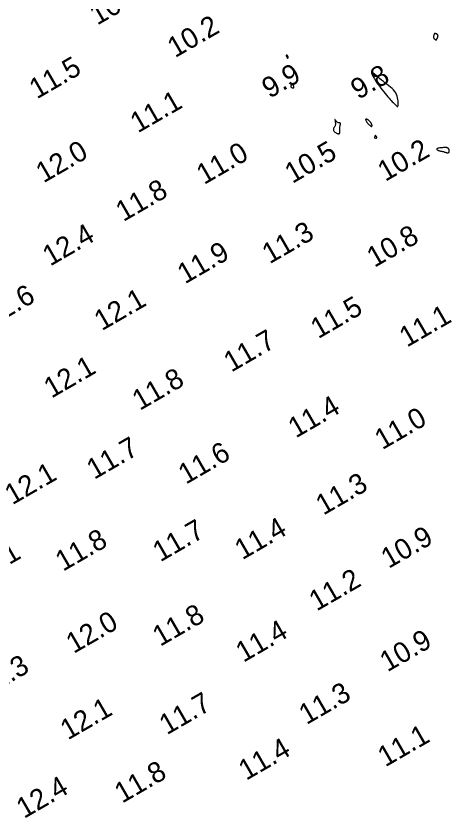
# Model space of a CAD drawing. Extents: x 3024098 to 3056816, y 418252 to 509144.
# Drawn here: x 3036497 to 3036603.3, y 419643.4 to 419839.9 of the extents above; entities that cross this region are included whole.
import ezdxf

# ---------------------------------------------------------------- set-up
doc = ezdxf.new("R2010")
doc.units = 0
doc.layers.add('V-CHAN-CONT-EL10', color=7, linetype='Continuous')
doc.layers.add('V-TOPO-SOUN-0911', color=7, linetype='Continuous')

msp = doc.modelspace()

# ---------------------------------------------------------------- linework, layer by layer
at = {"layer": 'V-CHAN-CONT-EL10'}
for points in [[(3036599.34, 419835.25), (3036599.33, 419835.16), (3036599.31, 419835.07), (3036599.29, 419834.97), (3036599.28, 419834.88), (3036599.27, 419834.78), (3036599.27, 419834.7), (3036599.27, 419834.62), (3036599.27, 419834.56), (3036599.29, 419834.51), (3036599.3, 419834.47), (3036599.32, 419834.43), (3036599.34, 419834.4), (3036599.37, 419834.37), (3036599.41, 419834.35), (3036599.44, 419834.31), (3036599.49, 419834.28), (3036599.54, 419834.24), (3036599.58, 419834.21), (3036599.63, 419834.17), (3036599.69, 419834.13), (3036599.73, 419834.1), (3036599.78, 419834.08), (3036599.83, 419834.06), (3036599.87, 419834.05), (3036599.9, 419834.04), (3036599.94, 419834.05), (3036599.97, 419834.07), (3036600, 419834.1), (3036600.03, 419834.15), (3036600.06, 419834.2), (3036600.1, 419834.27), (3036600.13, 419834.34), (3036600.17, 419834.43), (3036600.21, 419834.53), (3036600.24, 419834.63), (3036600.28, 419834.73), (3036600.31, 419834.82), (3036600.33, 419834.91), (3036600.35, 419834.99), (3036600.35, 419835.05), (3036600.36, 419835.1), (3036600.35, 419835.15), (3036600.35, 419835.18), (3036600.33, 419835.21), (3036600.32, 419835.24), (3036600.31, 419835.26), (3036600.29, 419835.28), (3036600.27, 419835.3), (3036600.25, 419835.32), (3036600.24, 419835.35), (3036600.21, 419835.37), (3036600.19, 419835.39), (3036600.16, 419835.41), (3036600.13, 419835.44), (3036600.08, 419835.46), (3036600.04, 419835.48), (3036599.98, 419835.5), (3036599.92, 419835.52), (3036599.86, 419835.54), (3036599.8, 419835.55), (3036599.73, 419835.56), (3036599.68, 419835.57), (3036599.62, 419835.57), (3036599.57, 419835.57), (3036599.53, 419835.56), (3036599.5, 419835.54), (3036599.46, 419835.52), (3036599.44, 419835.49), (3036599.41, 419835.45), (3036599.39, 419835.39), (3036599.37, 419835.33)], [(3036563.43, 419830.24), (3036563.38, 419830.27), (3036563.34, 419830.29), (3036563.29, 419830.3), (3036563.25, 419830.3), (3036563.22, 419830.3), (3036563.19, 419830.28), (3036563.18, 419830.26), (3036563.18, 419830.22), (3036563.19, 419830.17), (3036563.2, 419830.11), (3036563.23, 419830.04), (3036563.26, 419829.98), (3036563.29, 419829.91), (3036563.33, 419829.84), (3036563.36, 419829.77), (3036563.4, 419829.71), (3036563.43, 419829.66), (3036563.45, 419829.61), (3036563.48, 419829.58), (3036563.51, 419829.55), (3036563.53, 419829.53), (3036563.55, 419829.52), (3036563.57, 419829.52), (3036563.59, 419829.54), (3036563.6, 419829.56), (3036563.62, 419829.59), (3036563.63, 419829.63), (3036563.64, 419829.68), (3036563.64, 419829.73), (3036563.65, 419829.78), (3036563.64, 419829.83), (3036563.64, 419829.89), (3036563.63, 419829.94), (3036563.61, 419829.99), (3036563.59, 419830.04), (3036563.57, 419830.09), (3036563.54, 419830.13), (3036563.51, 419830.17), (3036563.47, 419830.21)], [(3036589.77, 419821.41), (3036589.47, 419821.76), (3036589.14, 419822.1), (3036588.76, 419822.43), (3036588.35, 419822.76), (3036587.92, 419823.09), (3036587.46, 419823.44), (3036587, 419823.81), (3036586.52, 419824.2), (3036586.05, 419824.59), (3036585.6, 419824.97), (3036585.19, 419825.32), (3036584.81, 419825.62), (3036584.51, 419825.85), (3036584.27, 419825.99), (3036584.13, 419826.02), (3036584.09, 419825.94), (3036584.14, 419825.74), (3036584.26, 419825.45), (3036584.46, 419825.09), (3036584.71, 419824.67), (3036585, 419824.2), (3036585.32, 419823.71), (3036585.66, 419823.22), (3036586.01, 419822.72), (3036586.37, 419822.24), (3036586.72, 419821.78), (3036587.07, 419821.33), (3036587.41, 419820.9), (3036587.75, 419820.49), (3036588.07, 419820.11), (3036588.37, 419819.76), (3036588.66, 419819.44), (3036588.92, 419819.15), (3036589.17, 419818.89), (3036589.39, 419818.66), (3036589.6, 419818.45), (3036589.78, 419818.27), (3036589.94, 419818.11), (3036590.08, 419817.98), (3036590.2, 419817.87), (3036590.3, 419817.79), (3036590.38, 419817.73), (3036590.45, 419817.72), (3036590.5, 419817.75), (3036590.54, 419817.83), (3036590.57, 419817.96), (3036590.59, 419818.15), (3036590.6, 419818.41), (3036590.6, 419818.71), (3036590.58, 419819.06), (3036590.54, 419819.44), (3036590.47, 419819.84), (3036590.37, 419820.25), (3036590.22, 419820.65), (3036590.02, 419821.04)], [(3036564.95, 419822.28), (3036564.99, 419822.28), (3036565.02, 419822.29), (3036565.04, 419822.3), (3036565.06, 419822.32), (3036565.08, 419822.34), (3036565.09, 419822.37), (3036565.09, 419822.41), (3036565.09, 419822.46), (3036565.09, 419822.51), (3036565.08, 419822.56), (3036565.07, 419822.62), (3036565.05, 419822.67), (3036565.03, 419822.73), (3036565.01, 419822.79), (3036564.98, 419822.84), (3036564.95, 419822.88), (3036564.92, 419822.92), (3036564.88, 419822.95), (3036564.85, 419822.98), (3036564.81, 419823), (3036564.76, 419823.01), (3036564.72, 419823.02), (3036564.68, 419823.01), (3036564.63, 419823), (3036564.58, 419822.99), (3036564.54, 419822.97), (3036564.5, 419822.94), (3036564.46, 419822.92), (3036564.42, 419822.89), (3036564.38, 419822.86), (3036564.36, 419822.83), (3036564.33, 419822.81), (3036564.32, 419822.78), (3036564.31, 419822.76), (3036564.3, 419822.74), (3036564.3, 419822.72), (3036564.3, 419822.69), (3036564.3, 419822.67), (3036564.31, 419822.64), (3036564.32, 419822.61), (3036564.33, 419822.58), (3036564.34, 419822.54), (3036564.36, 419822.51), (3036564.38, 419822.47), (3036564.41, 419822.44), (3036564.44, 419822.41), (3036564.48, 419822.38), (3036564.53, 419822.35), (3036564.58, 419822.33), (3036564.63, 419822.32), (3036564.69, 419822.3), (3036564.75, 419822.29), (3036564.81, 419822.28), (3036564.86, 419822.28), (3036564.91, 419822.28)], [(3036575.25, 419811.33), (3036575.39, 419811.24), (3036575.53, 419811.17), (3036575.67, 419811.11), (3036575.81, 419811.06), (3036575.94, 419811.03), (3036576.06, 419811.03), (3036576.15, 419811.04), (3036576.22, 419811.08), (3036576.27, 419811.15), (3036576.3, 419811.23), (3036576.32, 419811.33), (3036576.32, 419811.44), (3036576.31, 419811.57), (3036576.31, 419811.69), (3036576.29, 419811.82), (3036576.29, 419811.96), (3036576.28, 419812.09), (3036576.28, 419812.22), (3036576.28, 419812.34), (3036576.28, 419812.47), (3036576.3, 419812.6), (3036576.31, 419812.73), (3036576.34, 419812.85), (3036576.37, 419812.98), (3036576.4, 419813.1), (3036576.43, 419813.22), (3036576.46, 419813.33), (3036576.48, 419813.43), (3036576.49, 419813.51), (3036576.48, 419813.58), (3036576.46, 419813.63), (3036576.41, 419813.66), (3036576.34, 419813.68), (3036576.25, 419813.69), (3036576.15, 419813.7), (3036576.04, 419813.71), (3036575.93, 419813.73), (3036575.81, 419813.77), (3036575.7, 419813.84), (3036575.59, 419813.93), (3036575.49, 419814.04), (3036575.4, 419814.15), (3036575.31, 419814.27), (3036575.25, 419814.37), (3036575.19, 419814.45), (3036575.15, 419814.5), (3036575.13, 419814.5), (3036575.13, 419814.45), (3036575.14, 419814.35), (3036575.17, 419814.21), (3036575.19, 419814.04), (3036575.21, 419813.86), (3036575.23, 419813.67), (3036575.23, 419813.47), (3036575.22, 419813.29), (3036575.19, 419813.12), (3036575.14, 419812.98), (3036575.07, 419812.84), (3036575, 419812.72), (3036574.93, 419812.6), (3036574.86, 419812.49), (3036574.81, 419812.39), (3036574.76, 419812.28), (3036574.74, 419812.17), (3036574.74, 419812.06), (3036574.76, 419811.95), (3036574.79, 419811.84), (3036574.85, 419811.73), (3036574.93, 419811.62), (3036575.02, 419811.52), (3036575.13, 419811.42)], [(3036583.03, 419813.76), (3036583.11, 419813.66), (3036583.19, 419813.56), (3036583.28, 419813.46), (3036583.36, 419813.36), (3036583.45, 419813.27), (3036583.54, 419813.19), (3036583.63, 419813.11), (3036583.71, 419813.03), (3036583.8, 419812.97), (3036583.88, 419812.91), (3036583.95, 419812.87), (3036584.02, 419812.84), (3036584.08, 419812.82), (3036584.13, 419812.83), (3036584.16, 419812.85), (3036584.19, 419812.89), (3036584.2, 419812.95), (3036584.2, 419813.03), (3036584.19, 419813.11), (3036584.17, 419813.21), (3036584.14, 419813.31), (3036584.1, 419813.42), (3036584.05, 419813.52), (3036584, 419813.62), (3036583.94, 419813.72), (3036583.87, 419813.81), (3036583.81, 419813.9), (3036583.73, 419813.98), (3036583.67, 419814.06), (3036583.6, 419814.14), (3036583.53, 419814.2), (3036583.46, 419814.26), (3036583.4, 419814.32), (3036583.34, 419814.36), (3036583.28, 419814.41), (3036583.22, 419814.45), (3036583.16, 419814.48), (3036583.1, 419814.52), (3036583.03, 419814.54), (3036582.97, 419814.57), (3036582.9, 419814.59), (3036582.84, 419814.61), (3036582.78, 419814.62), (3036582.73, 419814.62), (3036582.69, 419814.61), (3036582.65, 419814.59), (3036582.64, 419814.55), (3036582.64, 419814.5), (3036582.65, 419814.43), (3036582.68, 419814.35), (3036582.71, 419814.27), (3036582.76, 419814.17), (3036582.82, 419814.07), (3036582.89, 419813.97), (3036582.96, 419813.86)], [(3036585.14, 419809.94), (3036585.19, 419809.96), (3036585.23, 419809.97), (3036585.27, 419809.99), (3036585.31, 419810.01), (3036585.34, 419810.03), (3036585.37, 419810.05), (3036585.39, 419810.07), (3036585.4, 419810.1), (3036585.4, 419810.12), (3036585.4, 419810.15), (3036585.39, 419810.18), (3036585.37, 419810.22), (3036585.35, 419810.26), (3036585.32, 419810.3), (3036585.29, 419810.35), (3036585.25, 419810.41), (3036585.21, 419810.46), (3036585.17, 419810.51), (3036585.13, 419810.55), (3036585.09, 419810.59), (3036585.04, 419810.61), (3036585, 419810.61), (3036584.97, 419810.6), (3036584.94, 419810.56), (3036584.91, 419810.5), (3036584.88, 419810.42), (3036584.86, 419810.34), (3036584.85, 419810.26), (3036584.84, 419810.17), (3036584.84, 419810.09), (3036584.85, 419810.03), (3036584.86, 419809.98), (3036584.88, 419809.94), (3036584.91, 419809.92), (3036584.94, 419809.91), (3036584.97, 419809.9), (3036585.01, 419809.91), (3036585.05, 419809.92), (3036585.1, 419809.93)], [(3036602.88, 419806.38), (3036602.96, 419806.42), (3036603.02, 419806.48), (3036603.08, 419806.56), (3036603.11, 419806.65), (3036603.13, 419806.75), (3036603.13, 419806.85), (3036603.12, 419806.95), (3036603.1, 419807.05), (3036603.07, 419807.15), (3036603.02, 419807.24), (3036602.96, 419807.32), (3036602.9, 419807.4), (3036602.83, 419807.47), (3036602.75, 419807.53), (3036602.68, 419807.58), (3036602.59, 419807.61), (3036602.51, 419807.64), (3036602.42, 419807.66), (3036602.31, 419807.66), (3036602.19, 419807.66), (3036602.05, 419807.65), (3036601.89, 419807.64), (3036601.7, 419807.63), (3036601.49, 419807.61), (3036601.26, 419807.6), (3036601.02, 419807.58), (3036600.79, 419807.55), (3036600.57, 419807.52), (3036600.38, 419807.48), (3036600.22, 419807.44), (3036600.12, 419807.39), (3036600.07, 419807.32), (3036600.07, 419807.26), (3036600.11, 419807.18), (3036600.19, 419807.11), (3036600.3, 419807.04), (3036600.42, 419806.97), (3036600.55, 419806.91), (3036600.69, 419806.85), (3036600.82, 419806.82), (3036600.94, 419806.79), (3036601.07, 419806.76), (3036601.19, 419806.75), (3036601.31, 419806.73), (3036601.43, 419806.71), (3036601.56, 419806.68), (3036601.69, 419806.65), (3036601.83, 419806.6), (3036601.98, 419806.55), (3036602.13, 419806.5), (3036602.27, 419806.45), (3036602.41, 419806.4), (3036602.55, 419806.37), (3036602.67, 419806.35), (3036602.78, 419806.35)]]:
    msp.add_lwpolyline(points, close=True, dxfattribs=at)

# ---------------------------------------------------------------- texts
at = {"layer": 'V-TOPO-SOUN-0911'}
for s, p in [('10.7 ', (3036516.91, 419837.51)), ('10.2 ', (3036535.97, 419829.53)), ('11.5 ', (3036502.14, 419819.43)), ('9.9', (3036559.1, 419819.57)), ('9.8', (3036580.85, 419819.3)), ('11.1 ', (3036526.87, 419811.11)), ('12.0 ', (3036503.77, 419798.86)), ('11.0 ', (3036543.08, 419798.46)), ('10.5 ', (3036564.7, 419798.73)), ('10.2 ', (3036587.45, 419799.22)), ('11.8 ', (3036523.31, 419789.38)), ('12.4 ', (3036505.4, 419778.48)), ('11.3 ', (3036559.14, 419779.04)), ('10.8 ', (3036584.79, 419778.15)), ('11.9 ', (3036538.4, 419774.12)), ('12.6 ', (3036490.83, 419763.59)), ('12.1 ', (3036518.04, 419762.65)), ('11.5 ', (3036571.03, 419760.7)), ('11.1 ', (3036592.75, 419758.62)), ('11.7 ', (3036549.75, 419752.5)), ('12.1 ', (3036505.71, 419746.12)), ('11.8 ', (3036527.34, 419743.12)), ('11.4 ', (3036565.53, 419736.36)), ('11.0 ', (3036586.71, 419733.5)), ('11.7 ', (3036516.19, 419726.22)), ('11.6 ', (3036538.63, 419725.04)), ('12.1 ', (3036496.13, 419720)), ('11.3 ', (3036572.29, 419717.46)), ('11.7 ', (3036532.36, 419706.01)), ('11.4 ', (3036552.44, 419706.53)), ('10.9 ', (3036588.27, 419704.4)), ('11.8 ', (3036508.54, 419703.71)), ('12.1 ', (3036487.33, 419700.71)), ('11.2 ', (3036570.65, 419693.97)), ('11.8 ', (3036532.33, 419685.31)), ('12.0 ', (3036511.15, 419683.57)), ('11.4 ', (3036552.7, 419681.4)), ('10.9 ', (3036587.97, 419679.07)), ('12.3 ', (3036489.38, 419672.87)), ('11.3 ', (3036568.16, 419666.15)), ('11.7 ', (3036533.97, 419663.65)), ('12.1 ', (3036509.74, 419662.39)), ('11.1 ', (3036587.46, 419655.79)), ('11.4 ', (3036553.39, 419652.5)), ('11.8 ', (3036523.01, 419646.89)), ('12.4 ', (3036499, 419643.15))]:
    msp.add_text(s, height=5, rotation=30, dxfattribs=at).set_placement(p)

doc.saveas('drawing.dxf')
